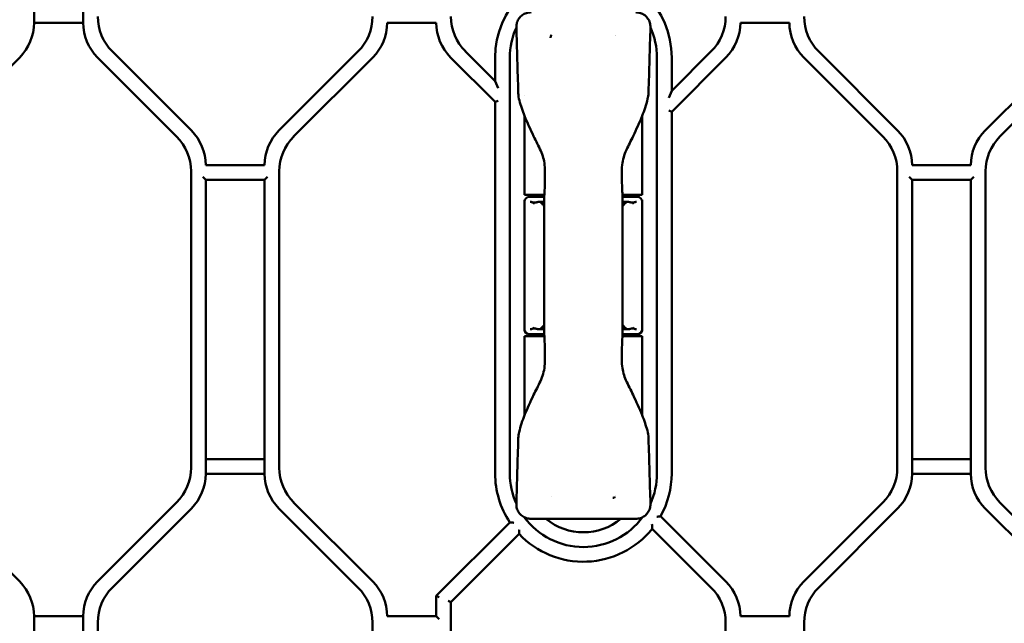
# Model space of a CAD drawing. Header units: millimetres. Extents: x 0 to 14369, y -869 to 2970.
# Tile 345 of 656: x 1982 to 2082, y 951 to 1013. Entities that reach past the tile are written whole.
import ezdxf

# ---------------------------------------------------------------- set-up
doc = ezdxf.new("R2010")
doc.units = ezdxf.units.MM
doc.header["$LTSCALE"] = 10
doc.layers.add('Sichtbar (ISO)', color=7, linetype='Continuous', lineweight=50)

msp = doc.modelspace()

# ---------------------------------------------------------------- linework, layer by layer
at = {"layer": 'Sichtbar (ISO)'}
for p, q in [((1983.518, 1012.645), (1983.518, 1042.624)), ((1983.518, 1042.624), (1983.518, 1012.645)), ((1988.518, 1042.624), (1988.518, 1012.645)), ((1988.518, 1012.645), (1988.518, 1042.624)), ((1983.518, 1012.645), (1988.518, 1012.645)), ((1988.518, 1012.645), (1983.518, 1012.645)), ((2019.518, 1012.645), (2024.518, 1012.645)), ((2055.518, 1012.645), (2060.518, 1012.645)), ((1973.982, 1001.038), (1982.053, 1009.109)), ((1982.053, 1009.109), (1973.982, 1001.038)), ((1989.982, 1009.109), (1998.053, 1001.038)), ((1998.053, 1001.038), (1989.982, 1009.109)), ((1999.553, 1001.66), (1991.482, 1009.731)), ((1999.553, 1001.66), (1991.482, 1009.731)), ((2016.553, 1009.731), (2008.482, 1001.66)), ((2016.553, 1009.731), (2008.482, 1001.66)), ((2009.982, 1001.038), (2018.053, 1009.109)), ((2009.982, 1001.038), (2018.053, 1009.109)), ((2025.982, 1009.109), (2030.518, 1004.574)), ((2025.982, 1009.109), (2030.518, 1004.574)), ((2030.518, 1006.695), (2027.482, 1009.731)), ((2027.482, 1009.731), (2030.518, 1006.695)), ((2030.518, 1009.085), (2030.518, 1006.695)), ((2030.518, 1006.695), (2030.518, 1009.085)), ((2032.018, 966.685), (2032.018, 1009.085)), ((2032.018, 1009.085), (2032.018, 966.685)), ((2047.018, 1009.085), (2047.018, 966.685)), ((2047.018, 966.685), (2047.018, 1009.085)), ((2052.553, 1009.731), (2048.518, 1005.695)), ((2048.518, 1005.695), (2052.553, 1009.731)), ((2048.518, 1003.574), (2054.053, 1009.109)), ((2048.518, 1003.574), (2054.053, 1009.109)), ((2048.518, 1005.695), (2048.518, 1009.085)), ((2048.518, 1009.085), (2048.518, 1005.695)), ((2061.982, 1009.109), (2070.053, 1001.038)), ((2061.982, 1009.109), (2070.053, 1001.038)), ((2071.553, 1001.66), (2063.482, 1009.731)), ((2071.553, 1001.66), (2063.482, 1009.731)), ((2088.553, 1009.731), (2080.482, 1001.66)), ((2088.553, 1009.731), (2080.482, 1001.66)), ((2081.982, 1001.038), (2090.053, 1009.109)), ((2090.053, 1009.109), (2081.982, 1001.038)), ((2030.818, 1005.971), (2030.518, 1006.695)), ((2030.518, 1006.695), (2030.818, 1005.971)), ((2033.518, 1005.234), (2033.518, 1005.234)), ((2048.518, 1005.695), (2048.218, 1004.971)), ((2048.518, 1005.695), (2048.218, 1004.971)), ((2030.518, 1004.574), (2030.818, 1004.698)), ((2030.818, 1004.698), (2030.518, 1004.574)), ((2030.518, 1004.574), (2030.518, 966.685)), ((2030.518, 1004.574), (2030.518, 966.685)), ((2033.518, 1003.16), (2033.518, 995.085)), ((2045.518, 995.085), (2045.518, 1003.16)), ((2048.218, 1003.698), (2048.518, 1003.574)), ((2048.518, 1003.574), (2048.218, 1003.698)), ((2048.518, 966.685), (2048.518, 1003.574)), ((2048.518, 966.685), (2048.518, 1003.574)), ((2007.018, 998.124), (2001.018, 998.124)), ((2079.018, 998.124), (2073.018, 998.124)), ((1999.518, 997.503), (1999.518, 967.266)), ((1999.518, 967.266), (1999.518, 997.503)), ((2000.718, 996.924), (2001.018, 996.624)), ((2007.018, 996.624), (2007.318, 996.924)), ((2008.518, 967.266), (2008.518, 997.503)), ((2008.518, 967.266), (2008.518, 997.503)), ((2071.518, 997.503), (2071.518, 967.266)), ((2071.518, 997.503), (2071.518, 967.266)), ((2072.718, 996.924), (2073.018, 996.624)), ((2079.018, 996.624), (2079.318, 996.924)), ((2080.518, 967.266), (2080.518, 997.503)), ((2080.518, 997.503), (2080.518, 967.266)), ((2001.018, 966.645), (2001.018, 996.624)), ((2001.018, 996.624), (2007.018, 996.624)), ((2001.018, 996.624), (2001.018, 966.645)), ((2007.018, 996.624), (2007.018, 966.645)), ((2007.018, 966.645), (2007.018, 996.624)), ((2073.018, 966.645), (2073.018, 996.624)), ((2073.018, 996.624), (2079.018, 996.624)), ((2073.018, 996.624), (2073.018, 966.645)), ((2079.018, 996.624), (2079.018, 966.645)), ((2079.018, 966.645), (2079.018, 996.624)), ((2033.518, 995.085), (2035.537, 995.085)), ((2035.524, 994.885), (2034.018, 994.885)), ((2035.518, 995.085), (2035.518, 994.885)), ((2035.534, 994.885), (2035.53, 994.885)), ((2035.543, 995.085), (2035.547, 995.085)), ((2043.499, 995.085), (2045.518, 995.085)), ((2045.018, 994.885), (2043.511, 994.885)), ((2043.518, 995.085), (2043.518, 994.885)), ((2033.518, 994.385), (2033.518, 994.585)), ((2033.559, 994.585), (2033.518, 994.585)), ((2033.518, 994.585), (2033.548, 994.555)), ((2033.518, 994.585), (2033.518, 994.385)), ((2033.518, 994.585), (2033.559, 994.585)), ((2033.548, 994.555), (2033.518, 994.585)), ((2033.518, 994.385), (2033.518, 981.385)), ((2035.521, 994.385), (2035.05, 994.385)), ((2043.986, 994.385), (2043.519, 994.385)), ((2045.518, 994.585), (2045.476, 994.585)), ((2045.476, 994.585), (2045.518, 994.585)), ((2045.518, 994.585), (2045.488, 994.555)), ((2045.488, 994.555), (2045.518, 994.585)), ((2045.518, 994.585), (2045.518, 994.385)), ((2045.518, 994.385), (2045.518, 994.585)), ((2045.518, 994.385), (2045.518, 981.385)), ((2033.518, 981.185), (2033.518, 981.385)), ((2033.518, 981.385), (2033.518, 981.185)), ((2033.518, 981.185), (2033.548, 981.214)), ((2033.548, 981.214), (2033.518, 981.185)), ((2033.518, 981.185), (2033.559, 981.185)), ((2033.559, 981.185), (2033.518, 981.185)), ((2035.537, 980.685), (2033.518, 980.685)), ((2033.518, 980.685), (2033.518, 972.609)), ((2034.018, 980.885), (2035.524, 980.885)), ((2035.05, 981.385), (2035.516, 981.385)), ((2035.518, 980.685), (2035.518, 980.885)), ((2045.518, 980.685), (2043.499, 980.685)), ((2043.511, 980.885), (2045.018, 980.885)), ((2043.518, 980.685), (2043.518, 980.885)), ((2043.519, 981.385), (2043.986, 981.385)), ((2045.476, 981.185), (2045.518, 981.185)), ((2045.518, 981.185), (2045.476, 981.185)), ((2045.518, 981.185), (2045.488, 981.214)), ((2045.488, 981.214), (2045.518, 981.185)), ((2045.518, 981.385), (2045.518, 981.185)), ((2045.518, 981.185), (2045.518, 981.385)), ((2045.518, 972.609), (2045.518, 980.685)), ((2046.156, 970.291), (2046.156, 970.291)), ((2007.018, 968.145), (2001.018, 968.145)), ((2001.018, 968.145), (2007.018, 968.145)), ((2079.018, 968.145), (2073.018, 968.145)), ((2073.018, 968.145), (2079.018, 968.145)), ((2001.018, 966.645), (2007.018, 966.645)), ((2007.018, 966.645), (2001.018, 966.645)), ((2073.018, 966.645), (2079.018, 966.645)), ((2079.018, 966.645), (2073.018, 966.645)), ((1982.053, 955.66), (1973.982, 963.731)), ((1973.982, 963.731), (1982.053, 955.66)), ((1998.053, 963.731), (1989.982, 955.66)), ((1989.982, 955.66), (1998.053, 963.731)), ((2018.053, 955.66), (2009.982, 963.731)), ((2018.053, 955.66), (2009.982, 963.731)), ((2070.053, 963.731), (2061.982, 955.66)), ((2070.053, 963.731), (2061.982, 955.66)), ((2090.053, 955.66), (2081.982, 963.731)), ((2081.982, 963.731), (2090.053, 955.66)), ((1991.482, 955.038), (1999.553, 963.109)), ((1999.553, 963.109), (1991.482, 955.038)), ((2008.482, 963.109), (2016.553, 955.038)), ((2016.553, 955.038), (2008.482, 963.109)), ((2063.482, 955.038), (2071.553, 963.109)), ((2071.553, 963.109), (2063.482, 955.038)), ((2080.482, 963.109), (2088.553, 955.038)), ((2088.553, 955.038), (2080.482, 963.109)), ((2032.023, 961.701), (2024.518, 954.195)), ((2032.023, 961.701), (2024.518, 954.195)), ((2034.182, 962.061), (2044.854, 962.061)), ((2054.053, 955.66), (2047.39, 962.323)), ((2054.053, 955.66), (2047.39, 962.323)), ((2046.538, 961.053), (2052.553, 955.038)), ((2026.018, 953.574), (2032.962, 960.518)), ((2032.962, 960.518), (2026.018, 953.574)), ((2024.518, 954.195), (2024.818, 954.071)), ((2024.518, 954.195), (2024.518, 952.124)), ((2024.518, 954.195), (2024.518, 952.124)), ((2024.818, 954.071), (2024.518, 954.195)), ((2026.018, 953.574), (2025.718, 953.698)), ((2025.718, 953.698), (2026.018, 953.574)), ((2026.018, 931.135), (2026.018, 953.574)), ((2026.018, 953.574), (2026.018, 931.135)), ((1983.518, 922.145), (1983.518, 952.124)), ((1988.518, 952.124), (1983.518, 952.124)), ((1983.518, 952.124), (1983.518, 922.145)), ((1983.518, 952.124), (1988.518, 952.124)), ((1988.518, 952.124), (1988.518, 922.145)), ((1988.518, 922.145), (1988.518, 952.124)), ((2024.518, 952.124), (2019.518, 952.124)), ((2024.818, 951.824), (2024.518, 952.124)), ((2060.518, 952.124), (2055.518, 952.124)), ((1990.018, 951.503), (1990.018, 919.195)), ((2018.018, 951.503), (2018.018, 933.385)), ((2018.018, 933.385), (2018.018, 951.503)), ((2054.018, 951.503), (2054.018, 931.135)), ((2054.018, 931.135), (2054.018, 951.503)), ((2062.018, 933.385), (2062.018, 951.503)), ((2062.018, 951.503), (2062.018, 933.385))]:
    msp.add_line(p, q, dxfattribs=at)
for centre, radius, start, end in [((2039.518, 1009.085), 9, 0, 180), ((2039.518, 1009.085), 9, 0, 180), ((1995.018, 1013.266), 5, 180, 225), ((1995.018, 1013.266), 5, 180, 225), ((2013.018, 1013.266), 5, 315, 0), ((2013.018, 1013.266), 5, 315, 0), ((2031.018, 1013.266), 5, 180, 225), ((2031.018, 1013.266), 5, 180, 225), ((2049.018, 1013.266), 5, 315, 0), ((2049.018, 1013.266), 5, 315, 0), ((2067.018, 1013.266), 5, 180, 225), ((2067.018, 1013.266), 5, 180, 225), ((1978.518, 1012.645), 5, 315, 0), ((1978.518, 1012.645), 5, 315, 0), ((1993.518, 1012.645), 5, 180, 225), ((1993.518, 1012.645), 5, 180, 225), ((2014.518, 1012.645), 5, 315, 0), ((2014.518, 1012.645), 5, 315, 0), ((2029.518, 1012.645), 5, 180, 225), ((2029.518, 1012.645), 5, 180, 225), ((2039.518, 1009.085), 7.5, 155.68294, 180), ((2039.518, 1009.085), 7.5, 155.68294, 180), ((2039.518, 1009.085), 7.5, 0, 24.31706), ((2039.518, 1009.085), 7.5, 0, 24.31706), ((2050.518, 1012.645), 5, 315, 0), ((2050.518, 1012.645), 5, 315, 0), ((2065.518, 1012.645), 5, 180, 225), ((2065.518, 1012.645), 5, 180, 225), ((2039.518, 1009.085), 4, 144.71038, 144.71338), ((2039.518, 1009.084), 4, 34.41257, 34.41291), ((1994.518, 997.503), 5, 0, 45), ((1994.518, 997.503), 5, 0, 45), ((1996.018, 998.124), 5, 0, 45), ((1996.018, 998.124), 5, 0, 45), ((2012.018, 998.124), 5, 135, 180), ((2012.018, 998.124), 5, 135, 180), ((2013.518, 997.503), 5, 135, 180), ((2013.518, 997.503), 5, 135, 180), ((2066.518, 997.503), 5, 0, 45), ((2066.518, 997.503), 5, 0, 45), ((2068.018, 998.124), 5, 0, 45), ((2068.018, 998.124), 5, 0, 45), ((2084.018, 998.124), 5, 135, 180), ((2084.018, 998.124), 5, 135, 180), ((2085.518, 997.503), 5, 135, 180), ((2085.518, 997.503), 5, 135, 180), ((2034.018, 994.385), 0.5, 90, 180), ((2045.018, 994.385), 0.5, 0, 90), ((2034.018, 981.385), 0.5, 180, 270), ((2045.018, 981.385), 0.5, 270, 0), ((1994.518, 967.266), 5, 315, 0), ((1994.518, 967.266), 5, 315, 0), ((1996.018, 966.645), 5, 315, 0), ((1996.018, 966.645), 5, 315, 0), ((2012.018, 966.645), 5, 180, 225), ((2012.018, 966.645), 5, 180, 225), ((2013.518, 967.266), 5, 180, 225), ((2013.518, 967.266), 5, 180, 225), ((2039.518, 966.685), 9, 180, 213.62345), ((2039.518, 966.685), 9, 180, 213.62345), ((2039.518, 966.685), 7.5, 180, 204.31706), ((2039.518, 966.685), 7.5, 180, 204.31706), ((2039.518, 966.685), 7.5, 335.68294, 0), ((2039.518, 966.685), 7.5, 335.68294, 0), ((2039.518, 966.685), 9, 331.0111, 0), ((2039.518, 966.685), 9, 331.0111, 0), ((2066.518, 967.266), 5, 315, 0), ((2066.518, 967.266), 5, 315, 0), ((2068.018, 966.645), 5, 315, 0), ((2068.018, 966.645), 5, 315, 0), ((2084.018, 966.645), 5, 180, 225), ((2084.018, 966.645), 5, 180, 225), ((2085.518, 967.266), 5, 180, 225), ((2085.518, 967.266), 5, 180, 225), ((2039.518, 966.685), 4, 215.09213, 215.09334), ((2039.518, 966.685), 4, 325.50273, 325.50322), ((2039.518, 966.685), 7.5, 216.45074, 323.54986), ((2039.518, 966.685), 7.5, 216.45074, 323.54986), ((2039.518, 966.685), 6, 230.40623, 309.59377), ((2039.518, 966.685), 9, 223.24708, 321.26671), ((2039.518, 966.685), 9, 223.24708, 321.26675), ((1978.518, 952.124), 5, 0, 45), ((1978.518, 952.124), 5, 0, 45), ((1993.518, 952.124), 5, 135, 180), ((1993.518, 952.124), 5, 135, 180), ((2014.518, 952.124), 5, 0, 45), ((2014.518, 952.124), 5, 0, 45), ((2050.518, 952.124), 5, 0, 45), ((2050.518, 952.124), 5, 0, 45), ((2065.518, 952.124), 5, 135, 180), ((2065.518, 952.124), 5, 135, 180), ((1995.018, 951.503), 5, 135, 180), ((1995.018, 951.503), 5, 135, 180), ((2013.018, 951.503), 5, 0, 45), ((2013.018, 951.503), 5, 0, 45), ((2049.018, 951.503), 5, 0, 45), ((2049.018, 951.503), 5, 0, 45), ((2067.018, 951.503), 5, 135, 180), ((2067.018, 951.503), 5, 135, 180)]:
    msp.add_arc(centre, radius, start, end, dxfattribs=at)
for centre, major_axis, ratio, start_param, end_param in [((2036.018, 994.767), (0.5, -0.017), 0.4299466, 3.126804, 3.1562706), ((2043.018, 994.767), (0.5, 0.017), 0.4299438, 6.2685166, 6.2979831), ((2036.018, 981.002), (0.5, 0.017), 0.4299438, 3.126924, 3.1563904), ((2043.018, 981.002), (0.5, -0.017), 0.4299441, 6.2683956, 6.2978627)]:
    msp.add_ellipse(centre, major_axis=major_axis, ratio=ratio, start_param=start_param, end_param=end_param, dxfattribs=at)
for points, knots in [([(2032.682, 1012.198), (2032.68, 1012.357), (2032.702, 1012.519), (2032.795, 1012.827), (2032.872, 1012.976), (2033.058, 1013.228), (2033.169, 1013.337), (2033.418, 1013.514), (2033.558, 1013.583), (2033.857, 1013.681), (2034.02, 1013.708), (2034.182, 1013.708)], [0, 0, 0, 0, 0.047882, 0.047882, 0.09657416, 0.09657416, 0.14208099, 0.14208099, 0.18802274, 0.18802274, 0.23645899, 0.23645899, 0.23645899, 0.23645899]), ([(2044.854, 1013.708), (2045.013, 1013.708), (2045.175, 1013.682), (2045.482, 1013.582), (2045.632, 1013.507), (2045.895, 1013.313), (2046.01, 1013.192), (2046.185, 1012.932), (2046.25, 1012.792), (2046.336, 1012.503), (2046.357, 1012.349), (2046.353, 1012.197)], [0, 0, 0, 0, 0.04790711, 0.04790711, 0.09693461, 0.09693461, 0.14578288, 0.14578288, 0.19093518, 0.19093518, 0.23639766, 0.23639766, 0.23639766, 0.23639766]), ([(2036.172, 1011.099), (2036.173, 1011.14), (2036.178, 1011.178), (2036.186, 1011.215), (2036.189, 1011.232), (2036.193, 1011.247), (2036.197, 1011.263), (2036.203, 1011.283), (2036.21, 1011.302), (2036.217, 1011.321), (2036.231, 1011.354), (2036.246, 1011.386), (2036.265, 1011.415)], [0, 0, 0, 0, 0.33333333, 0.33333333, 0.33333333, 0.47908699, 0.47908699, 0.47908699, 0.66666667, 0.66666667, 0.66666667, 0.99995189, 0.99995189, 0.99995189, 0.99995189]), ([(2033.524, 1003.145), (2033.418, 1003.407), (2033.322, 1003.673), (2033.072, 1004.441), (2032.888, 1004.952), (2032.879, 1005.478)], [0, 0, 0, 0, 0.08466845, 0.08466845, 0.2424126, 0.2424126, 0.2424126, 0.2424126]), ([(2046.156, 1005.478), (2046.152, 1005.274), (2046.108, 1005.072), (2045.994, 1004.571), (2045.908, 1004.271), (2045.722, 1003.696), (2045.622, 1003.418), (2045.512, 1003.145)], [0, 0, 0, 0, 0.06117041, 0.06117041, 0.15437238, 0.15437238, 0.24269216, 0.24269216, 0.24269216, 0.24269216]), ([(2035.567, 998.151), (2035.515, 998.64), (2035.375, 999.123), (2034.957, 1000.086), (2034.678, 1000.572), (2034.443, 1001.079)], [0, 0, 0, 0, 0.14740806, 0.14740806, 0.3150296, 0.3150296, 0.3150296, 0.3150296]), ([(2044.592, 1001.079), (2044.373, 1000.606), (2044.116, 1000.15), (2043.684, 999.194), (2043.524, 998.676), (2043.468, 998.151)], [0, 0, 0, 0, 0.15651368, 0.15651368, 0.31492024, 0.31492024, 0.31492024, 0.31492024]), ([(2035.518, 994.788), (2035.553, 995.298), (2035.577, 995.858), (2035.592, 996.658), (2035.594, 996.897), (2035.594, 997.135)], [0, 0, 0, 0, 0.17092944, 0.17092944, 0.24232587, 0.24232587, 0.24232587, 0.24232587]), ([(2043.441, 997.135), (2043.441, 996.563), (2043.454, 995.985), (2043.49, 995.219), (2043.503, 995), (2043.517, 994.788)], [0, 0, 0, 0, 0.17135021, 0.17135021, 0.24232225, 0.24232225, 0.24232225, 0.24232225]), ([(2035.519, 994.695), (2035.52, 994.074), (2035.519, 993.453), (2035.518, 992.832), (2035.515, 991.183), (2035.518, 989.534), (2035.518, 987.885)], [0.00000258, 0.00000258, 0.00000258, 0.00000258, 0.27351948, 0.27351948, 0.27351948, 1, 1, 1, 1]), ([(2035.518, 994.781), (2035.518, 994.78), (2035.518, 994.778), (2035.518, 994.773), (2035.518, 994.771), (2035.518, 994.761), (2035.518, 994.753), (2035.518, 994.73), (2035.518, 994.711), (2035.519, 994.695)], [-0.0095081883, -0.0095081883, -0.0095081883, -0.0095081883, -0.0085306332, -0.0085306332, -0.0074950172, -0.0074950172, -0.0051323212, -0.0051323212, -0.0002609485, -0.0002609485, -0.0002609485, -0.0002609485]), ([(2043.518, 987.885), (2043.518, 989.534), (2043.516, 991.183), (2043.518, 992.832), (2043.518, 993.453), (2043.519, 994.074), (2043.519, 994.695)], [0, 0, 0, 0, 0.7264823, 0.7264823, 0.7264823, 1, 1, 1, 1]), ([(2043.518, 994.711), (2043.518, 994.723), (2043.518, 994.735), (2043.518, 994.753), (2043.518, 994.761), (2043.518, 994.771), (2043.518, 994.773), (2043.518, 994.778), (2043.518, 994.78), (2043.518, 994.781)], [-0.007705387, -0.007705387, -0.007705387, -0.007705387, -0.0043992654, -0.0043992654, -0.0020244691, -0.0020244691, -0.0009836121, -0.0009836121, -0.0000009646, -0.0000009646, -0.0000009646, -0.0000009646]), ([(2034.761, 994.344), (2034.718, 994.333), (2034.678, 994.321), (2034.611, 994.306), (2034.585, 994.302), (2034.537, 994.298), (2034.517, 994.298), (2034.468, 994.301), (2034.441, 994.306), (2034.337, 994.329), (2034.263, 994.359), (2034.162, 994.379), (2034.141, 994.382), (2034.12, 994.383)], [-0.14662937, -0.14662937, -0.14662937, -0.14662937, -0.12154983, -0.12154983, -0.10421704, -0.10421704, -0.09078041, -0.09078041, -0.07273875, -0.07273875, -0.02108659, -0.02108659, -0.0068725, -0.0068725, -0.0068725, -0.0068725]), ([(2035.05, 994.385), (2035, 994.385), (2034.952, 994.381), (2034.854, 994.367), (2034.808, 994.356), (2034.761, 994.344)], [-0.046013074, -0.046013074, -0.046013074, -0.046013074, -0.023791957, -0.023791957, -0.000030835, -0.000030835, -0.000030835, -0.000030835]), ([(2035.52, 993.926), (2035.467, 994.002), (2035.319, 994.186), (2035.157, 994.322), (2035.05, 994.385)], [0.59541916, 0.59541916, 0.59541916, 0.59541916, 0.75, 1, 1, 1, 1]), ([(2043.986, 994.385), (2043.878, 994.322), (2043.718, 994.187), (2043.571, 994.004), (2043.519, 993.93)], [0, 0, 0, 0, 0.25, 0.40142511, 0.40142511, 0.40142511, 0.40142511]), ([(2044.275, 994.344), (2044.228, 994.356), (2044.181, 994.367), (2044.083, 994.381), (2044.035, 994.385), (2043.986, 994.385)], [-0.046041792, -0.046041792, -0.046041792, -0.046041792, -0.022271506, -0.022271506, -0.000012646, -0.000012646, -0.000012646, -0.000012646]), ([(2044.915, 994.383), (2044.895, 994.382), (2044.874, 994.379), (2044.773, 994.359), (2044.699, 994.329), (2044.595, 994.306), (2044.568, 994.301), (2044.519, 994.298), (2044.498, 994.298), (2044.451, 994.302), (2044.424, 994.306), (2044.357, 994.321), (2044.318, 994.333), (2044.275, 994.344)], [-0.12129852, -0.12129852, -0.12129852, -0.12129852, -0.10922201, -0.10922201, -0.06425695, -0.06425695, -0.04856015, -0.04856015, -0.03688953, -0.03688953, -0.02185802, -0.02185802, -0.00002355, -0.00002355, -0.00002355, -0.00002355]), ([(2035.518, 987.885), (2035.518, 986.235), (2035.519, 984.586), (2035.518, 982.937), (2035.517, 982.316), (2035.516, 981.695), (2035.517, 981.074)], [0, 0, 0, 0, 0.7264857, 0.7264857, 0.7264857, 1, 1, 1, 1]), ([(2043.519, 981.074), (2043.519, 981.695), (2043.518, 982.316), (2043.518, 982.937), (2043.516, 984.586), (2043.518, 986.235), (2043.518, 987.885)], [0, 0, 0, 0, 0.2735187, 0.2735187, 0.2735187, 1, 1, 1, 1]), ([(2035.05, 981.385), (2035.157, 981.447), (2035.318, 981.582), (2035.465, 981.765), (2035.517, 981.839)], [0, 0, 0, 0, 0.25, 0.4014874, 0.4014874, 0.4014874, 0.4014874]), ([(2043.519, 981.839), (2043.571, 981.765), (2043.718, 981.582), (2043.878, 981.447), (2043.986, 981.385)], [0.59858515, 0.59858515, 0.59858515, 0.59858515, 0.75, 1, 1, 1, 1]), ([(2034.121, 981.386), (2034.141, 981.387), (2034.161, 981.39), (2034.262, 981.41), (2034.336, 981.44), (2034.441, 981.464), (2034.468, 981.468), (2034.517, 981.471), (2034.537, 981.471), (2034.585, 981.467), (2034.611, 981.463), (2034.678, 981.448), (2034.718, 981.436), (2034.761, 981.426)], [-0.1212985, -0.1212985, -0.1212985, -0.1212985, -0.10922199, -0.10922199, -0.06425694, -0.06425694, -0.04856013, -0.04856013, -0.03688952, -0.03688952, -0.02185801, -0.02185801, -0.00002354, -0.00002354, -0.00002354, -0.00002354]), ([(2034.761, 981.426), (2034.808, 981.413), (2034.854, 981.402), (2034.952, 981.388), (2035, 981.384), (2035.05, 981.385)], [-0.046041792, -0.046041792, -0.046041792, -0.046041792, -0.022271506, -0.022271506, -0.000012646, -0.000012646, -0.000012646, -0.000012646]), ([(2035.517, 981.059), (2035.518, 981.047), (2035.518, 981.035), (2035.518, 981.016), (2035.518, 981.008), (2035.518, 980.999), (2035.518, 980.996), (2035.518, 980.991), (2035.518, 980.989), (2035.518, 980.988)], [-0.0077911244, -0.0077911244, -0.0077911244, -0.0077911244, -0.0043992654, -0.0043992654, -0.0020244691, -0.0020244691, -0.0009836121, -0.0009836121, -0.0000009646, -0.0000009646, -0.0000009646, -0.0000009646]), ([(2035.594, 978.635), (2035.594, 979.206), (2035.581, 979.784), (2035.545, 980.55), (2035.532, 980.77), (2035.518, 980.982)], [0, 0, 0, 0, 0.17135021, 0.17135021, 0.24232225, 0.24232225, 0.24232225, 0.24232225]), ([(2043.517, 980.982), (2043.482, 980.471), (2043.459, 979.912), (2043.443, 979.111), (2043.441, 978.873), (2043.441, 978.635)], [0, 0, 0, 0, 0.17092944, 0.17092944, 0.24232601, 0.24232601, 0.24232601, 0.24232601]), ([(2043.518, 980.988), (2043.518, 980.989), (2043.518, 980.991), (2043.518, 980.996), (2043.518, 980.999), (2043.518, 981.008), (2043.518, 981.016), (2043.518, 981.034), (2043.518, 981.046), (2043.518, 981.058)], [-0.0093482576, -0.0093482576, -0.0093482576, -0.0093482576, -0.0083704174, -0.0083704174, -0.0073346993, -0.0073346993, -0.0049717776, -0.0049717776, -0.0016775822, -0.0016775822, -0.0016775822, -0.0016775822]), ([(2043.986, 981.385), (2044.035, 981.384), (2044.083, 981.388), (2044.181, 981.402), (2044.228, 981.413), (2044.275, 981.426)], [-0.046013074, -0.046013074, -0.046013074, -0.046013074, -0.023791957, -0.023791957, -0.000030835, -0.000030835, -0.000030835, -0.000030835]), ([(2044.275, 981.426), (2044.318, 981.436), (2044.357, 981.448), (2044.424, 981.463), (2044.45, 981.467), (2044.498, 981.471), (2044.519, 981.471), (2044.567, 981.468), (2044.594, 981.464), (2044.699, 981.441), (2044.773, 981.411), (2044.873, 981.39), (2044.894, 981.387), (2044.915, 981.386)], [-0.14662937, -0.14662937, -0.14662937, -0.14662937, -0.12154983, -0.12154983, -0.10421704, -0.10421704, -0.09078041, -0.09078041, -0.07273875, -0.07273875, -0.02108659, -0.02108659, -0.0068725, -0.0068725, -0.0068725, -0.0068725]), ([(2034.443, 974.69), (2034.662, 975.163), (2034.919, 975.619), (2035.352, 976.575), (2035.511, 977.093), (2035.567, 977.618)], [0, 0, 0, 0, 0.15651231, 0.15651231, 0.31491802, 0.31491802, 0.31491802, 0.31491802]), ([(2043.468, 977.619), (2043.52, 977.13), (2043.661, 976.647), (2044.078, 975.684), (2044.357, 975.198), (2044.591, 974.692)], [0, 0, 0, 0, 0.14745905, 0.14745905, 0.3149037, 0.3149037, 0.3149037, 0.3149037]), ([(2032.879, 970.291), (2032.883, 970.495), (2032.927, 970.697), (2033.042, 971.199), (2033.128, 971.498), (2033.313, 972.074), (2033.413, 972.351), (2033.524, 972.624)], [0, 0, 0, 0, 0.06116489, 0.06116489, 0.15437397, 0.15437397, 0.24268754, 0.24268754, 0.24268754, 0.24268754]), ([(2045.511, 972.625), (2045.617, 972.363), (2045.714, 972.097), (2045.964, 971.328), (2046.147, 970.817), (2046.156, 970.291)], [0, 0, 0, 0, 0.08470627, 0.08470627, 0.24252831, 0.24252831, 0.24252831, 0.24252831]), ([(2034.182, 962.061), (2034.022, 962.061), (2033.861, 962.087), (2033.553, 962.187), (2033.404, 962.262), (2033.141, 962.456), (2033.025, 962.577), (2032.85, 962.837), (2032.785, 962.977), (2032.7, 963.266), (2032.678, 963.42), (2032.682, 963.572)], [0, 0, 0, 0, 0.04790711, 0.04790711, 0.09693461, 0.09693461, 0.14578289, 0.14578289, 0.19093518, 0.19093518, 0.23639987, 0.23639987, 0.23639987, 0.23639987]), ([(2046.353, 963.572), (2046.356, 963.412), (2046.334, 963.25), (2046.24, 962.942), (2046.164, 962.794), (2045.977, 962.541), (2045.866, 962.432), (2045.618, 962.256), (2045.478, 962.186), (2045.179, 962.088), (2045.015, 962.061), (2044.854, 962.061)], [0, 0, 0, 0, 0.04787908, 0.04787908, 0.09657216, 0.09657216, 0.14207833, 0.14207833, 0.18802012, 0.18802012, 0.2364691, 0.2364691, 0.2364691, 0.2364691]), ([(2032.412, 961.665), (2032.411, 961.665), (2032.41, 961.665), (2032.371, 961.669), (2032.334, 961.672), (2032.263, 961.678), (2032.229, 961.681), (2032.159, 961.688), (2032.124, 961.691), (2032.072, 961.696), (2032.053, 961.698), (2032.029, 961.7), (2032.023, 961.701), (2032.023, 961.701)], [-0.000320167, -0.000320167, -0.000320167, -0.000320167, 0, 0, 0.011169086, 0.011169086, 0.021947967, 0.021947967, 0.034840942, 0.034840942, 0.045125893, 0.045125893, 0.05437822, 0.05437822, 0.05437822, 0.05437822]), ([(2032.023, 961.701), (2032.023, 961.701), (2032.029, 961.7), (2032.053, 961.698), (2032.072, 961.696), (2032.124, 961.691), (2032.159, 961.688), (2032.229, 961.681), (2032.263, 961.678), (2032.334, 961.672), (2032.371, 961.669), (2032.41, 961.665), (2032.411, 961.665), (2032.412, 961.665)], [-0.05437822, -0.05437822, -0.05437822, -0.05437822, -0.045125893, -0.045125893, -0.034840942, -0.034840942, -0.021947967, -0.021947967, -0.011169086, -0.011169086, 0, 0, 0.000320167, 0.000320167, 0.000320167, 0.000320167]), ([(2047.016, 962.273), (2047.017, 962.273), (2047.018, 962.273), (2047.053, 962.277), (2047.088, 962.282), (2047.154, 962.291), (2047.185, 962.295), (2047.253, 962.304), (2047.288, 962.309), (2047.34, 962.316), (2047.359, 962.319), (2047.384, 962.322), (2047.39, 962.323), (2047.39, 962.323)], [-0.106987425, -0.106987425, -0.106987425, -0.106987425, -0.106677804, -0.106677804, -0.096285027, -0.096285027, -0.086194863, -0.086194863, -0.073357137, -0.073357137, -0.062870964, -0.062870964, -0.053338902, -0.053338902, -0.053338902, -0.053338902]), ([(2047.39, 962.323), (2047.39, 962.323), (2047.384, 962.322), (2047.359, 962.319), (2047.34, 962.316), (2047.288, 962.309), (2047.253, 962.304), (2047.185, 962.295), (2047.154, 962.291), (2047.088, 962.282), (2047.053, 962.277), (2047.018, 962.273), (2047.017, 962.273), (2047.016, 962.273)], [0.053338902, 0.053338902, 0.053338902, 0.053338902, 0.062870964, 0.062870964, 0.073357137, 0.073357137, 0.086194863, 0.086194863, 0.096285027, 0.096285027, 0.106677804, 0.106677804, 0.106987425, 0.106987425, 0.106987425, 0.106987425]), ([(2032.973, 960.953), (2032.972, 960.952), (2032.972, 960.951), (2032.971, 960.903), (2032.969, 960.856), (2032.967, 960.767), (2032.966, 960.725), (2032.964, 960.649), (2032.964, 960.613), (2032.963, 960.563), (2032.962, 960.546), (2032.962, 960.524), (2032.962, 960.518), (2032.962, 960.518)], [-0.116629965, -0.116629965, -0.116629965, -0.116629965, -0.116271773, -0.116271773, -0.102243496, -0.102243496, -0.089018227, -0.089018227, -0.076107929, -0.076107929, -0.066511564, -0.066511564, -0.058135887, -0.058135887, -0.058135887, -0.058135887]), ([(2032.962, 960.518), (2032.962, 960.518), (2032.962, 960.524), (2032.962, 960.546), (2032.963, 960.563), (2032.964, 960.613), (2032.964, 960.649), (2032.966, 960.725), (2032.967, 960.767), (2032.969, 960.856), (2032.971, 960.903), (2032.972, 960.951), (2032.972, 960.952), (2032.973, 960.953)], [0.058135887, 0.058135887, 0.058135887, 0.058135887, 0.066511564, 0.066511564, 0.076107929, 0.076107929, 0.089018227, 0.089018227, 0.102243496, 0.102243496, 0.116271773, 0.116271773, 0.116629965, 0.116629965, 0.116629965, 0.116629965]), ([(2046.509, 961.507), (2046.509, 961.506), (2046.509, 961.504), (2046.513, 961.452), (2046.517, 961.401), (2046.523, 961.305), (2046.526, 961.26), (2046.531, 961.181), (2046.533, 961.146), (2046.536, 961.097), (2046.537, 961.08), (2046.538, 961.059), (2046.538, 961.053), (2046.538, 961.053)], [-0.000374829, -0.000374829, -0.000374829, -0.000374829, 0, 0, 0.015300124, 0.015300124, 0.029568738, 0.029568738, 0.042420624, 0.042420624, 0.051737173, 0.051737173, 0.059784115, 0.059784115, 0.059784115, 0.059784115]), ([(2046.538, 961.053), (2046.538, 961.053), (2046.538, 961.059), (2046.537, 961.08), (2046.536, 961.097), (2046.533, 961.146), (2046.531, 961.181), (2046.526, 961.26), (2046.523, 961.305), (2046.517, 961.401), (2046.513, 961.452), (2046.509, 961.504), (2046.509, 961.506), (2046.509, 961.507)], [-0.059784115, -0.059784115, -0.059784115, -0.059784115, -0.051737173, -0.051737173, -0.042420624, -0.042420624, -0.029568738, -0.029568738, -0.015300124, -0.015300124, 0, 0, 0.000374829, 0.000374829, 0.000374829, 0.000374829])]:
    msp.add_open_spline(points, degree=3, knots=knots, dxfattribs=at)
for points in [[(2032.878, 1005.55), (2032.808, 1007.766), (2032.742, 1009.982), (2032.682, 1012.198)], [(2046.353, 1012.197), (2046.293, 1009.981), (2046.227, 1007.764), (2046.158, 1005.548)], [(2046.353, 1012.197), (2046.353, 1012.197), (2046.353, 1012.197), (2046.353, 1012.197)], [(2032.879, 1005.478), (2032.879, 1005.502), (2032.879, 1005.526), (2032.878, 1005.55)], [(2032.879, 1005.478), (2032.879, 1005.478), (2032.879, 1005.478), (2032.879, 1005.478)], [(2046.158, 1005.548), (2046.157, 1005.524), (2046.156, 1005.501), (2046.156, 1005.478)], [(2046.156, 1005.478), (2046.156, 1005.478), (2046.156, 1005.478), (2046.156, 1005.478)], [(2034.443, 1001.079), (2034.126, 1001.763), (2033.806, 1002.446), (2033.523, 1003.145)], [(2033.524, 1003.145), (2033.524, 1003.145), (2033.524, 1003.145), (2033.524, 1003.145)], [(2045.512, 1003.145), (2045.23, 1002.446), (2044.909, 1001.763), (2044.592, 1001.079)], [(2045.512, 1003.145), (2045.512, 1003.145), (2045.512, 1003.145), (2045.512, 1003.145)], [(2035.594, 997.135), (2035.594, 997.474), (2035.603, 997.814), (2035.567, 998.151)], [(2043.468, 998.151), (2043.432, 997.814), (2043.441, 997.474), (2043.441, 997.135)], [(2034.091, 994.385), (2034.134, 994.384), (2034.222, 994.37), (2034.369, 994.319), (2034.465, 994.238), (2034.518, 994.213)], [(2044.518, 994.213), (2044.571, 994.238), (2044.667, 994.319), (2044.813, 994.37), (2044.902, 994.384), (2044.945, 994.385)], [(2034.518, 981.556), (2034.465, 981.531), (2034.369, 981.45), (2034.222, 981.4), (2034.134, 981.385), (2034.091, 981.385)], [(2044.945, 981.385), (2044.902, 981.385), (2044.813, 981.4), (2044.667, 981.45), (2044.571, 981.531), (2044.518, 981.556)], [(2035.567, 977.618), (2035.603, 977.955), (2035.594, 978.296), (2035.594, 978.635)], [(2043.441, 978.635), (2043.441, 978.296), (2043.432, 977.955), (2043.468, 977.619)], [(2033.523, 972.624), (2033.806, 973.323), (2034.126, 974.006), (2034.443, 974.69)], [(2044.591, 974.692), (2044.908, 974.007), (2045.229, 973.324), (2045.512, 972.625)], [(2033.524, 972.624), (2033.524, 972.624), (2033.524, 972.624), (2033.524, 972.624)], [(2045.511, 972.625), (2045.511, 972.625), (2045.511, 972.625), (2045.511, 972.625)], [(2032.682, 963.572), (2032.742, 965.789), (2032.808, 968.005), (2032.878, 970.222)], [(2032.878, 970.222), (2032.879, 970.245), (2032.879, 970.268), (2032.879, 970.291)], [(2032.879, 970.291), (2032.879, 970.291), (2032.879, 970.291), (2032.879, 970.291)], [(2046.156, 970.291), (2046.156, 970.267), (2046.157, 970.243), (2046.158, 970.22)], [(2046.158, 970.22), (2046.158, 970.22), (2046.158, 970.22), (2046.158, 970.22)], [(2046.158, 970.22), (2046.227, 968.004), (2046.293, 965.788), (2046.353, 963.572)], [(2042.733, 964.289), (2042.717, 964.272), (2042.678, 964.241), (2042.602, 964.21), (2042.546, 964.197), (2042.515, 964.193)]]:
    msp.add_open_spline(points, degree=3, dxfattribs=at)

doc.saveas('drawing.dxf')
